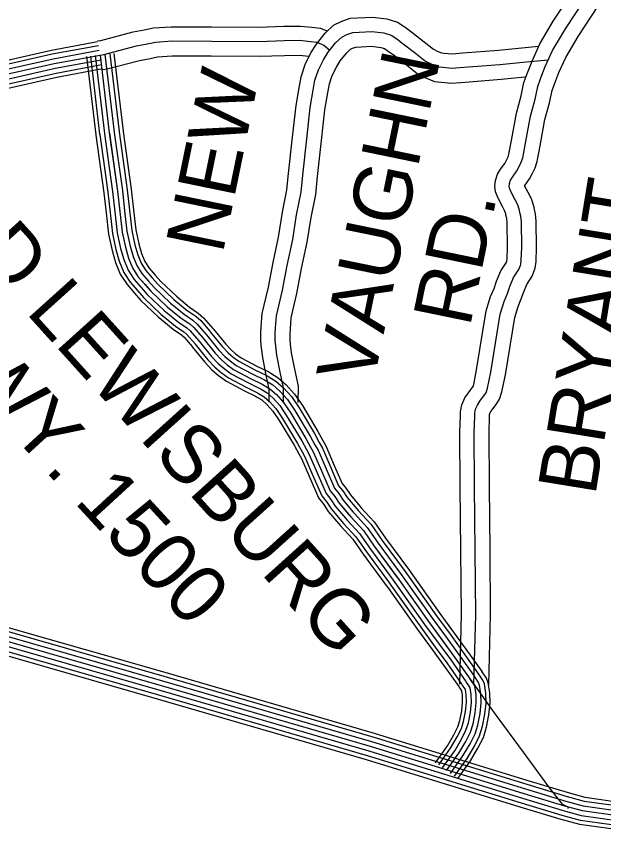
# Model space of a CAD drawing. Extents: x 1551132 to 1791609, y 378168 to 563823.
# Drawn here: x 1682181 to 1685909, y 437580 to 442743 of the extents above; entities that cross this region are included whole.
import ezdxf

# ---------------------------------------------------------------- set-up
doc = ezdxf.new("R2010")
doc.units = 0
for name, color, linetype in [('DESIGN - ROW - Right-of-Way and Easement Labels', 7, 'Continuous'), ('SURVEY - CENTERLINE - Preliminary Text', 7, 'Continuous'), ('SURVEY - PROPERTY - Owners', 7, 'Continuous'), ('SURVEY - TRANSPORTATION - Roads', 7, 'Continuous')]:
    doc.layers.add(name, color=color, linetype=linetype)

msp = doc.modelspace()

# ---------------------------------------------------------------- linework, layer by layer
at = {"layer": 'SURVEY - CENTERLINE - Preliminary Text'}
for points in [[(1681622.025, 439012.586), (1682099.83, 438872.182), (1683124.214, 438579.092), (1684451.083, 438193.607), (1685427.977, 437892.65), (1685684.321, 437815.24), (1685789.718, 437786.239), (1686023.229, 437753.505), (1686441.986, 437702.812), (1687049.722, 437632.735), (1687947.351, 437524.691), (1688790.781, 437427.056), (1689660.927, 437327.162), (1690457.1, 437225.726), (1691150.425, 437137.108), (1691735.637, 437067.231), (1692227.308, 437010.672)], [(1681606.675, 438959.026), (1682084.314, 438818.672), (1683108.781, 438525.549), (1684435.117, 438140.231), (1685411.719, 437839.357), (1685668.871, 437761.697), (1685778.418, 437731.562), (1686016.013, 437698.253), (1686435.453, 437647.477), (1687043.197, 437577.392), (1687940.818, 437469.357), (1688784.398, 437371.704), (1689654.227, 437271.844), (1690450.05, 437170.458), (1691143.592, 437081.806), (1691729.153, 437011.896), (1692220.509, 436955.37)], [(1681615.192, 438988.835), (1682092.947, 438848.448), (1683117.364, 438555.341), (1684444, 438169.932), (1685420.768, 437869.008), (1685677.471, 437791.489), (1685784.71, 437761.98), (1686020.029, 437728.996), (1686439.086, 437678.27), (1687046.83, 437608.185), (1687944.451, 437500.149), (1688787.948, 437402.497), (1689657.952, 437302.62), (1690453.975, 437201.209), (1691147.4, 437112.574), (1691732.762, 437042.681), (1692224.275, 436986.138)], [(1681598.117, 438929.225), (1682075.681, 438788.897), (1683100.19, 438495.764), (1684426.225, 438110.53), (1685402.677, 437809.706), (1685660.279, 437731.912), (1685772.127, 437701.137), (1686011.996, 437667.511), (1686431.811, 437616.693), (1687039.572, 437546.608), (1687937.184, 437438.572), (1688780.848, 437340.904), (1689650.502, 437241.068), (1690446.125, 437139.708), (1691139.792, 437051.039), (1691725.545, 436981.104), (1692216.717, 436924.594)], [(1681581.017, 438869.624), (1682058.414, 438729.345), (1683083.015, 438436.188), (1684408.451, 438051.128), (1685384.586, 437750.404), (1685643.088, 437672.336), (1685759.544, 437640.293), (1686003.963, 437606.026), (1686424.536, 437555.116), (1687032.314, 437485.032), (1687929.918, 437376.996), (1688773.748, 437279.31), (1689643.052, 437179.517), (1690438.275, 437078.206), (1691132.184, 436989.504), (1691718.329, 436919.527), (1692209.192, 436863.059)], [(1681589.559, 438899.433), (1682067.048, 438759.121), (1683091.598, 438465.98), (1684417.334, 438080.829), (1685393.636, 437780.055), (1685651.688, 437702.128), (1685765.835, 437670.711), (1686007.98, 437636.768), (1686428.17, 437585.909), (1687035.947, 437515.824), (1687933.551, 437407.788), (1688777.298, 437310.103), (1689646.777, 437210.292), (1690442.2, 437108.957), (1691135.992, 437020.271), (1691721.937, 436950.311), (1692212.95, 436893.827)], [(1681573.909, 438844.915), (1682051.256, 438704.644), (1683075.89, 438411.479), (1684401.076, 438026.494), (1685377.086, 437725.804), (1685635.963, 437647.627), (1685754.327, 437615.051), (1686000.638, 437580.525), (1686421.52, 437529.582), (1687029.306, 437459.489), (1687926.901, 437351.462), (1688770.806, 437253.76), (1689639.961, 437153.983), (1690435.026, 437052.697), (1691129.034, 436963.978), (1691715.337, 436893.985), (1692206.051, 436837.525)], [(1682075.681, 438788.897), (1683100.19, 438495.764), (1684426.225, 438110.53), (1685402.677, 437809.706), (1685660.279, 437731.912), (1685772.127, 437701.137), (1686011.996, 437667.511), (1686431.811, 437616.693), (1687039.572, 437546.608), (1687937.184, 437438.572), (1688780.848, 437340.904), (1689650.502, 437241.068), (1690446.125, 437139.708)]]:
    msp.add_lwpolyline(points, dxfattribs=at)
at = {"layer": 'SURVEY - PROPERTY - Owners'}
for points in [[(1684994.912, 438504.416), (1685005.812, 438945.419), (1685002.396, 439352.429), (1684998.929, 439757.04), (1684996.78, 440102.966), (1684999.379, 440208.777), (1685000.488, 440233.678), (1685007.696, 440277.32), (1685028.004, 440320.763), (1685049.803, 440352.547), (1685078.753, 440391.74), (1685079.836, 440393.365), (1685083.886, 440405.982), (1685102.502, 440499.476), (1685163.426, 440873.928), (1685191.442, 440963.697), (1685212.742, 441015.323), (1685229.166, 441060.924), (1685255.982, 441127.018), (1685289.64, 441177.286), (1685293.548, 441188.003), (1685295.265, 441201.27), (1685297.948, 441276.88), (1685295.848, 441432.984), (1685293.248, 441459.118), (1685288.09, 441480.802), (1685286.757, 441489.386), (1685279.974, 441510.553), (1685266.141, 441535.837), (1685238.2, 441588.921), (1685222.433, 441628.022), (1685217.517, 441665.532), (1685222.358, 441700.983), (1685234.75, 441740.967), (1685254.499, 441771.935), (1685280.482, 441808.211), (1685289.207, 441825.178), (1685301.49, 441850.595), (1685306.956, 441867.004), (1685322.906, 441954.839), (1685355.53, 442128.461), (1685384.946, 442237.022), (1685402.804, 442323.416), (1685425.912, 442383.759), (1685453.803, 442458.444), (1685504.252, 442567.106), (1685589.15, 442711.968), (1685716.306, 442906.181)], [(1685085.593, 438502.174), (1685096.527, 438944.677), (1685093.102, 439353.196), (1685089.635, 439757.707), (1685087.494, 440102.132), (1685090.036, 440205.652), (1685090.861, 440224.236), (1685095.152, 440250.211), (1685107.019, 440275.595), (1685123.71, 440299.929), (1685152.968, 440339.547), (1685162.317, 440353.522), (1685171.834, 440383.198), (1685191.775, 440483.326), (1685251.924, 440853.027), (1685276.823, 440932.821), (1685297.381, 440982.631), (1685313.898, 441028.49), (1685336.53, 441084.283), (1685371.113, 441135.926), (1685382.213, 441166.394), (1685385.763, 441193.82), (1685388.679, 441275.88), (1685386.496, 441438.093), (1685382.904, 441474.177), (1685377.171, 441498.277), (1685375.305, 441510.311), (1685363.705, 441546.495), (1685346.064, 441578.738), (1685320.606, 441627.106), (1685310.873, 441651.248), (1685309.031, 441665.29), (1685311.215, 441681.282), (1685317.781, 441702.466), (1685329.664, 441721.1), (1685358.105, 441760.809), (1685370.38, 441784.685), (1685385.705, 441816.377), (1685395.054, 441844.462), (1685412.104, 441938.364), (1685444.012, 442108.185), (1685473.219, 442215.955), (1685490.144, 442297.848), (1685510.752, 442351.667), (1685537.551, 442423.427), (1685584.7, 442524.979), (1685666.265, 442664.158), (1685792.446, 442856.872)], [(1685179.858, 438499.849), (1685190.824, 438943.911), (1685187.391, 439353.996), (1685183.925, 439758.407), (1685181.792, 440101.266), (1685184.275, 440202.402), (1685184.808, 440214.427), (1685186.067, 440222.036), (1685189.158, 440228.644), (1685200.533, 440245.236), (1685230.116, 440285.287), (1685248.057, 440312.105), (1685263.257, 440359.514), (1685284.573, 440466.542), (1685343.922, 440831.302), (1685365.58, 440900.729), (1685385.362, 440948.646), (1685401.97, 440994.781), (1685420.262, 441039.866), (1685455.803, 441092.934), (1685474.377, 441143.927), (1685479.835, 441186.078), (1685482.994, 441274.838), (1685480.719, 441443.409), (1685476.102, 441489.827), (1685469.769, 441516.445), (1685467.344, 441532.062), (1685450.745, 441583.855), (1685429.145, 441623.331), (1685406.537, 441666.282), (1685407.796, 441668.257), (1685438.795, 441711.533), (1685454.761, 441742.592), (1685473.244, 441780.81), (1685486.627, 441821.028), (1685504.827, 441921.23), (1685535.993, 442087.11), (1685564.976, 442194.062), (1685580.934, 442271.273), (1685598.941, 442318.307), (1685624.608, 442387.026), (1685668.323, 442481.187), (1685746.43, 442614.465), (1685871.594, 442805.62)], [(1683784.941, 440293.845), (1683785.716, 440375.872), (1683766.7, 440465.375), (1683745.201, 440577.478), (1683737.376, 440639.388), (1683733.093, 440679.689), (1683733.726, 440732.282), (1683735.851, 440770.799), (1683741.634, 440855.543), (1683780.675, 441022.523), (1683810.333, 441179.71), (1683845.815, 441341.831), (1683869.498, 441499.168), (1683898.689, 441640.939), (1683909.456, 441744.575), (1683934.072, 441974.923), (1683956.63, 442175.895), (1683976.288, 442288.214), (1683988.204, 442359.308), (1684015.145, 442437.276), (1684050.536, 442510.67), (1684086.36, 442566.613), (1684140.117, 442635.148), (1684194.791, 442685.95), (1684241.615, 442710.25), (1684299.497, 442730.526), (1684440.894, 442737.851), (1684532.667, 442727.068), (1684600.173, 442706.209), (1684648.181, 442672.708), (1684691.388, 442641.04), (1684770.286, 442580.872), (1684827.751, 442534.838), (1684851.717, 442522.254), (1684879, 442510.87), (1684896.208, 442509.52), (1684946.382, 442503.712), (1685013.805, 442510.004), (1685241.567, 442527.246), (1685431.554, 442546.963), (1685495.044, 442552.122)], [(1682696.535, 442586.03), (1682716.426, 442589.713), (1682922.688, 442643.206), (1682992.936, 442656.807), (1683052.626, 442669.332), (1683164.265, 442676.749), (1683419.534, 442675.724), (1683719.719, 442674.107), (1683878.399, 442679.899), (1683985.421, 442681.041), (1684056.669, 442673.691), (1684112.151, 442667.732), (1684152.117, 442650.807)], [(1683875.648, 440292.987), (1683876.514, 440384.981), (1683855.615, 440483.342), (1683834.832, 440591.72), (1683827.482, 440649.871), (1683823.857, 440683.955), (1683824.399, 440729.232), (1683826.391, 440765.208), (1683831.632, 440842.043), (1683869.448, 441003.78), (1683899.222, 441161.601), (1683935.063, 441325.364), (1683958.83, 441483.26), (1683988.446, 441627.072), (1683999.662, 441735.066), (1684024.237, 441965.039), (1684046.461, 442163.003), (1684065.694, 442272.897), (1684076.411, 442336.84), (1684099.152, 442402.642), (1684129.868, 442466.352), (1684160.409, 442514.037), (1684207.083, 442573.547), (1684247.507, 442611.106), (1684277.681, 442626.765), (1684317.197, 442640.607), (1684437.927, 442646.865), (1684513.834, 442637.949), (1684559.874, 442623.723), (1684595.407, 442598.923), (1684637.072, 442568.388), (1684714.421, 442509.395), (1684777.861, 442458.577), (1684813.102, 442440.077), (1684857.451, 442421.576), (1684887.433, 442419.218), (1684945.365, 442412.51), (1685021.447, 442419.61), (1685249.675, 442436.894), (1685439.912, 442456.636), (1685557.401, 442466.186)], [(1682713.051, 442496.836), (1682736.092, 442501.102), (1682942.712, 442554.687), (1683010.869, 442567.888), (1683065.009, 442579.246), (1683167.09, 442586.03), (1683419.109, 442585.013), (1683721.127, 442583.388), (1683880.54, 442589.205), (1683981.238, 442590.28), (1684047.17, 442583.48), (1684089.127, 442578.972), (1684132.926, 442560.421), (1684170.967, 442527.504)], [(1683969.929, 440292.095), (1683970.895, 440394.448), (1683948.038, 440502.026), (1683927.996, 440606.528), (1683921.147, 440660.772), (1683918.205, 440688.397), (1683918.655, 440726.057), (1683920.505, 440759.391), (1683925.18, 440828.009), (1683961.729, 440984.297), (1683991.62, 441142.776), (1684027.836, 441308.247), (1684051.694, 441466.718), (1684081.743, 441612.655), (1684093.435, 441725.183), (1684117.968, 441954.772), (1684139.842, 442149.602), (1684158.634, 442256.972), (1684168.1, 442313.482), (1684186.475, 442366.641), (1684212.332, 442420.284), (1684237.382, 442459.385), (1684276.698, 442509.512), (1684302.305, 442533.312), (1684315.172, 442539.988), (1684335.596, 442547.138), (1684434.844, 442552.288), (1684494.251, 442545.304), (1684517.975, 442537.979), (1684540.55, 442522.221), (1684580.607, 442492.861), (1684656.347, 442435.102), (1684725.995, 442379.309), (1684772.961, 442354.65), (1684835.043, 442328.757), (1684878.308, 442325.349), (1684944.315, 442317.707), (1685029.388, 442325.649), (1685258.099, 442342.966), (1685407.513, 442358.467)], [(1682730.217, 442404.117), (1682756.533, 442408.992), (1682963.528, 442462.677), (1683029.51, 442475.452), (1683077.876, 442485.602), (1683170.032, 442491.719), (1683418.668, 442490.719), (1683722.594, 442489.086), (1683882.765, 442494.928), (1683976.888, 442495.936), (1684037.295, 442489.703), (1684039.795, 442489.436)]]:
    msp.add_lwpolyline(points, dxfattribs=at)
at = {"layer": 'SURVEY - TRANSPORTATION - Roads'}
for points in [[(1681555.045, 442340.331), (1681627.601, 442353.206), (1681820.605, 442390.241), (1682001.876, 442437.775), (1682404.025, 442527.786), (1682697.26, 442582.105)], [(1681559.361, 442315.997), (1681632.093, 442328.897), (1681826.08, 442366.123), (1682007.709, 442413.75), (1682408.975, 442503.561), (1682701.76, 442557.804)], [(1681564.778, 442285.471), (1681637.718, 442298.413), (1681832.938, 442335.873), (1682015.034, 442383.616), (1682415.191, 442473.185), (1682707.401, 442527.32)], [(1681570.194, 442254.945), (1681643.351, 442267.929), (1681839.796, 442305.622), (1682022.35, 442353.49), (1682421.399, 442442.809), (1682713.051, 442496.836)], [(1681570.194, 442254.945), (1681643.351, 442267.929), (1681839.796, 442305.622), (1682022.35, 442353.49), (1682421.399, 442442.809), (1682713.051, 442496.836)], [(1681575.611, 442224.42), (1681648.984, 442237.445), (1681846.654, 442275.371), (1682029.667, 442323.364), (1682427.608, 442412.433), (1682718.701, 442466.352)], [(1682626.936, 442486.685), (1682685.301, 441991.314), (1682685.768, 441988.056)], [(1682651.477, 442489.577), (1682709.817, 441994.498), (1682710.234, 441991.539)], [(1682682.268, 442493.211), (1682740.558, 441998.498), (1682740.925, 441995.906)], [(1682713.051, 442496.836), (1682771.299, 442002.498), (1682823.248, 441633.68), (1682852.397, 441373.19), (1682873.338, 441276.887), (1682892.579, 441208.627), (1682917.87, 441146.3), (1682953.245, 441091.866), (1683034.151, 440998.888), (1683138.965, 440899.627), (1683228.08, 440826.567), (1683281.628, 440789.933), (1683307.361, 440767.624), (1683364.576, 440700.931), (1683443.441, 440603.97), (1683482.94, 440561.494), (1683518.573, 440531.068), (1683560.205, 440500.567), (1683667.469, 440443.307), (1683741.009, 440408.448), (1683790.625, 440377.864), (1683832.19, 440341.363), (1683877.589, 440290.82), (1683922.821, 440224.26), (1684018.977, 440063.064), (1684067.968, 439974.454), (1684118.65, 439857.801), (1684173.224, 439731.097), (1684202.798, 439694.738), (1684230.306, 439652.404), (1684303.287, 439565.51), (1684384.26, 439478.532), (1684453.117, 439379.688), (1684608.663, 439167.783), (1684797.575, 438901.459), (1684962.955, 438675.437), (1685212.865, 438322.369), (1685397.961, 438072.096), (1685559.407, 437852.124), (1685610.614, 437783.497), (1685646.138, 437743.063), (1685682.337, 437725.846), (1685681.787, 437714.637)], [(1682713.051, 442496.836), (1682771.299, 442002.498), (1682771.616, 442000.273)], [(1682743.834, 442500.461), (1682802.04, 442006.498), (1682802.307, 442004.639)], [(1682774.624, 442504.094), (1682832.781, 442010.498), (1682832.998, 442009.006)], [(1682800.166, 442507.103), (1682858.289, 442013.815), (1682858.456, 442012.631)], [(1681581.027, 442193.894), (1681654.609, 442206.961), (1681853.513, 442245.12), (1682036.992, 442293.23), (1682433.824, 442382.058), (1682724.342, 442435.867)], [(1681585.519, 442168.577), (1681659.275, 442181.669), (1681859.204, 442220.028), (1682043.058, 442268.238), (1682438.974, 442356.857), (1682729.025, 442410.583)], [(1682802.307, 442004.614), (1682854.006, 441637.563), (1682868.488, 441508.152)], [(1682832.998, 442008.94), (1682884.763, 441641.455), (1682899.296, 441511.593)], [(1682858.464, 442012.523), (1682910.279, 441644.68), (1682924.854, 441514.46)], [(1682685.743, 441988.189), (1682737.208, 441622.804), (1682751.508, 441495.059)], [(1682710.217, 441991.639), (1682761.733, 441625.905), (1682776.066, 441497.81)], [(1682740.908, 441995.964), (1682792.49, 441629.796), (1682806.873, 441501.251)], [(1682771.608, 442000.289), (1682823.248, 441633.68), (1682837.681, 441504.701)], [(1682751.508, 441495.076), (1682766.716, 441359.114), (1682789.165, 441255.887), (1682810.423, 441180.476), (1682840.639, 441105.999), (1682883.846, 441039.514), (1682931.162, 440985.146)], [(1682776.066, 441497.826), (1682791.14, 441363.131), (1682813.156, 441261.878), (1682833.839, 441188.493), (1682862.655, 441117.491), (1682903.629, 441054.44), (1682949.811, 441001.372)], [(1682806.873, 441501.268), (1682821.764, 441368.156), (1682843.247, 441269.379), (1682863.205, 441198.56), (1682890.263, 441131.892), (1682928.437, 441073.149), (1682973.194, 441021.722)], [(1682837.681, 441504.718), (1682852.397, 441373.19), (1682873.338, 441276.887), (1682892.579, 441208.627), (1682917.87, 441146.3), (1682953.245, 441091.866), (1682996.577, 441042.073)], [(1682868.488, 441508.168), (1682883.03, 441378.223), (1682903.429, 441284.396), (1682921.954, 441218.694), (1682945.478, 441160.709), (1682978.052, 441110.583), (1683019.96, 441062.423)], [(1682899.296, 441511.61), (1682913.654, 441383.248), (1682933.52, 441291.896), (1682951.32, 441228.761), (1682973.086, 441175.11), (1683002.86, 441129.292), (1683043.342, 441082.774)], [(1682924.854, 441514.468), (1682939.07, 441387.423), (1682958.486, 441298.129), (1682975.686, 441237.103), (1682995.994, 441187.06), (1683023.443, 441144.817), (1683062.742, 441099.658)], [(1683043.326, 441082.782), (1683078.95, 441041.848), (1683179.989, 440946.17), (1683265.304, 440876.219), (1683319.561, 440839.101), (1683351.435, 440811.475), (1683409.242, 440744.09)], [(1683062.725, 441099.666), (1683097.533, 441059.673), (1683196.997, 440965.479), (1683280.745, 440896.819), (1683335.294, 440859.501), (1683369.71, 440829.659), (1683428.767, 440760.832)], [(1682973.177, 441021.731), (1683011.751, 440977.404), (1683118.457, 440876.352), (1683209.463, 440801.742), (1683262.662, 440765.349), (1683285.328, 440745.698), (1683338.669, 440683.53)], [(1682996.56, 441042.081), (1683034.151, 440998.888), (1683138.965, 440899.627), (1683228.08, 440826.567), (1683281.628, 440789.933), (1683307.361, 440767.624), (1683362.193, 440703.714)], [(1683019.943, 441062.432), (1683056.55, 441020.372), (1683159.473, 440922.903), (1683246.696, 440851.393), (1683300.595, 440814.517), (1683329.394, 440789.55), (1683385.718, 440723.898)], [(1682931.153, 440985.146), (1682971.486, 440938.803), (1683081.591, 440834.526), (1683176.014, 440757.115), (1683228.571, 440721.156), (1683245.721, 440706.297), (1683296.386, 440647.246)], [(1682949.795, 441001.38), (1682989.352, 440955.929), (1683097.941, 440853.085), (1683190.856, 440776.916), (1683243.696, 440740.765), (1683263.287, 440723.773), (1683315.144, 440663.338)], [(1683385.684, 440723.931), (1683388.359, 440720.823), (1683466.841, 440624.329), (1683504.423, 440583.911), (1683537.822, 440555.394), (1683576.746, 440526.876), (1683681.419, 440471.008), (1683755.825, 440435.732), (1683767.4, 440428.599)], [(1683409.192, 440744.14), (1683412.142, 440740.707), (1683490.24, 440644.688), (1683525.914, 440606.328), (1683557.072, 440579.719), (1683593.288, 440553.185), (1683695.36, 440498.701), (1683770.642, 440463.016), (1683783.666, 440454.983)], [(1683428.692, 440760.907), (1683431.867, 440757.207), (1683509.656, 440661.58), (1683543.739, 440624.929), (1683573.046, 440599.903), (1683607.012, 440575.011), (1683706.927, 440521.676), (1683782.933, 440485.65), (1683797.166, 440476.875)], [(1683315.161, 440663.305), (1683317.011, 440661.155), (1683396.642, 440563.252), (1683439.966, 440516.659), (1683480.074, 440482.417), (1683527.122, 440447.949), (1683639.578, 440387.914), (1683711.376, 440353.88), (1683718.601, 440349.43)], [(1683338.669, 440683.514), (1683340.794, 440681.038), (1683420.042, 440583.611), (1683461.457, 440539.076), (1683499.323, 440506.742), (1683543.664, 440474.258), (1683653.519, 440415.607), (1683726.193, 440381.164), (1683734.868, 440375.814)], [(1683362.176, 440703.722), (1683364.576, 440700.931), (1683443.441, 440603.97), (1683482.94, 440561.494), (1683518.573, 440531.068), (1683560.205, 440500.567), (1683667.469, 440443.307), (1683741.009, 440408.448), (1683751.134, 440402.206)], [(1683296.42, 440647.188), (1683298.053, 440645.296), (1683377.984, 440547.018), (1683422.842, 440498.784), (1683464.724, 440463.024), (1683513.931, 440426.965), (1683628.462, 440365.83), (1683699.56, 440332.129), (1683705.627, 440328.388)], [(1683783.65, 440454.999), (1683827.607, 440427.907), (1683875.856, 440385.531), (1683926.513, 440329.138), (1683975.129, 440257.594), (1684072.743, 440093.957), (1684103.317, 440038.664)], [(1683797.141, 440476.892), (1683842.94, 440448.658), (1683893.972, 440403.848), (1683946.804, 440345.03), (1683996.828, 440271.42), (1684095.042, 440106.774), (1684125.817, 440051.114)], [(1683751.117, 440402.215), (1683790.625, 440377.864), (1683832.19, 440341.363), (1683877.589, 440290.82), (1683922.821, 440224.26), (1684018.977, 440063.064), (1684049.06, 440008.663)], [(1683767.383, 440428.607), (1683809.116, 440402.881), (1683854.023, 440363.447), (1683902.047, 440309.979), (1683948.971, 440240.927), (1684045.86, 440078.515), (1684076.184, 440023.663)], [(1683718.585, 440349.43), (1683753.642, 440327.821), (1683788.525, 440297.195), (1683828.665, 440252.502), (1683870.514, 440190.926), (1683965.212, 440032.172), (1683994.803, 439978.662)], [(1683734.851, 440375.822), (1683772.133, 440352.847), (1683810.357, 440319.279), (1683853.131, 440271.661), (1683896.672, 440207.593), (1683992.095, 440047.614), (1684021.936, 439993.662)], [(1683705.618, 440328.388), (1683738.901, 440307.879), (1683771.117, 440279.595), (1683809.166, 440237.227), (1683849.665, 440177.634), (1683943.779, 440019.855), (1683973.178, 439966.695)], [(1684125.817, 440051.114), (1684146.749, 440013.238), (1684199.156, 439892.627), (1684248.964, 439776.99), (1684273.796, 439746.456), (1684300.929, 439704.705), (1684360.761, 439633.47)], [(1684021.919, 439993.671), (1684040.127, 439960.745), (1684090.201, 439845.492), (1684146.458, 439714.88), (1684177.707, 439676.463), (1684205.348, 439633.92), (1684269.863, 439557.109)], [(1684049.052, 440008.671), (1684067.968, 439974.454), (1684118.65, 439857.801), (1684173.224, 439731.097), (1684202.798, 439694.738), (1684230.306, 439652.404), (1684293.596, 439577.052)], [(1684076.184, 440023.672), (1684095.809, 439988.162), (1684147.099, 439870.109), (1684199.99, 439747.314), (1684227.889, 439713.014), (1684255.263, 439670.887), (1684317.329, 439596.994)], [(1684103.309, 440038.672), (1684123.658, 440001.871), (1684175.549, 439882.418), (1684226.756, 439763.54), (1684252.98, 439731.297), (1684280.221, 439689.371), (1684341.07, 439616.928)], [(1683973.162, 439966.712), (1683990.078, 439936.111), (1684039.06, 439823.366), (1684098.35, 439685.721), (1684132.608, 439643.603), (1684160.491, 439600.694), (1684227.197, 439521.275)], [(1683994.795, 439978.67), (1684012.278, 439947.036), (1684061.751, 439833.183), (1684119.692, 439698.655), (1684152.616, 439658.179), (1684180.39, 439615.436), (1684246.122, 439537.176)], [(1684360.753, 439633.47), (1684369.011, 439623.645), (1684452.684, 439533.767), (1684524.465, 439430.723), (1684669.162, 439233.593)], [(1684293.587, 439577.06), (1684303.287, 439565.51), (1684384.26, 439478.532), (1684453.117, 439379.688), (1684598.455, 439181.683)], [(1684317.329, 439596.994), (1684326.512, 439586.052), (1684408.443, 439498.05), (1684478.333, 439397.722), (1684623.446, 439200.025)], [(1684341.061, 439616.936), (1684349.744, 439606.594), (1684432.626, 439517.575), (1684503.549, 439415.756), (1684648.437, 439218.376)], [(1684246.114, 439537.184), (1684256.83, 439524.425), (1684335.895, 439439.49), (1684402.685, 439343.621), (1684548.473, 439144.991)], [(1684269.846, 439557.126), (1684280.063, 439544.968), (1684360.077, 439459.015), (1684427.901, 439361.654), (1684573.464, 439163.341)], [(1684227.181, 439521.292), (1684238.314, 439508.042), (1684316.612, 439423.931), (1684382.577, 439329.237), (1684528.548, 439130.365)], [(1684648.421, 439218.392), (1684658.937, 439204.067), (1684847.882, 438937.702), (1684939.855, 438811.99)], [(1684669.153, 439233.61), (1684679.795, 439219.118), (1684868.749, 438952.736), (1684960.613, 438827.182)], [(1684573.456, 439163.358), (1684583.522, 439149.641), (1684772.426, 438883.334), (1684864.807, 438757.072)], [(1684598.447, 439181.7), (1684608.663, 439167.783), (1684797.575, 438901.459), (1684889.823, 438775.381)], [(1684623.438, 439200.042), (1684633.804, 439185.925), (1684822.725, 438919.585), (1684914.839, 438793.69)], [(1684528.548, 439130.382), (1684538.348, 439117.031), (1684727.219, 438850.766), (1684819.841, 438724.171)], [(1684548.473, 439145.007), (1684558.389, 439131.498), (1684747.268, 438865.217), (1684839.791, 438738.772)], [(1684939.847, 438812.007), (1685013.278, 438711.654), (1685114.993, 438567.959)], [(1684960.605, 438827.199), (1685034.153, 438726.68), (1685137.092, 438581.234)], [(1684864.799, 438757.089), (1684937.797, 438657.328), (1685034.453, 438520.766)], [(1684889.815, 438775.398), (1684962.955, 438675.437), (1685061.294, 438536.508)], [(1684914.831, 438793.706), (1684988.112, 438693.546), (1685088.668, 438551.475)], [(1684819.833, 438724.188), (1684892.573, 438624.777), (1684989.204, 438488.265)], [(1684839.783, 438738.788), (1684912.631, 438639.219), (1685009.312, 438502.632)], [(1684937.522, 437937.259), (1685015.553, 438048.062), (1685061.152, 438125.431), (1685092.385, 438187.599), (1685110.184, 438244.234), (1685124.009, 438317.827), (1685131.034, 438385.113), (1685129.376, 438443.114), (1685121.526, 438497.366), (1685114.276, 438513.841), (1685094.285, 438544.058), (1685087.568, 438553.725)], [(1684962.871, 437919.409), (1685041.619, 438031.237), (1685088.385, 438110.58), (1685121.209, 438175.915), (1685140.309, 438236.692), (1685154.708, 438313.344), (1685162.075, 438383.946), (1685160.317, 438445.789), (1685151.6, 438505.982), (1685141.592, 438528.741), (1685119.943, 438561.467), (1685113.009, 438571.426)], [(1684983.895, 437904.6), (1685063.252, 438017.286), (1685110.976, 438098.263), (1685145.117, 438166.224), (1685165.3, 438230.442), (1685180.183, 438309.636), (1685187.833, 438382.971), (1685185.974, 438448.006), (1685176.55, 438513.133), (1685164.25, 438541.108), (1685141.225, 438575.909), (1685134.126, 438586.11)], [(1684861.49, 437990.81), (1684937.355, 438098.538), (1684979.454, 438169.965), (1685005.912, 438222.65), (1685019.811, 438266.843), (1685031.911, 438331.261), (1685037.894, 438388.629), (1685036.569, 438435.106), (1685031.453, 438470.49), (1685017.328, 438491.832), (1685011.228, 438500.607)], [(1684886.839, 437972.96), (1684963.421, 438081.713), (1685006.687, 438155.115), (1685034.736, 438210.966), (1685049.936, 438259.301), (1685062.61, 438326.778), (1685068.935, 438387.463), (1685067.51, 438437.781), (1685061.377, 438480.132), (1685059.661, 438484.04), (1685042.986, 438509.241), (1685036.669, 438518.308)], [(1684912.18, 437955.11), (1684989.487, 438064.887), (1685033.919, 438140.273), (1685063.56, 438199.283), (1685080.06, 438251.767), (1685093.31, 438322.303), (1685099.985, 438386.288), (1685098.443, 438440.447), (1685091.452, 438488.749), (1685086.968, 438498.941), (1685068.635, 438526.65), (1685062.119, 438536.016)], [(1684912.18, 437955.11), (1684989.487, 438064.887), (1685033.919, 438140.273), (1685063.56, 438199.283), (1685080.06, 438251.767), (1685093.31, 438322.303), (1685099.985, 438386.288), (1685098.443, 438440.447), (1685091.452, 438488.749), (1685086.968, 438498.941), (1685068.635, 438526.65), (1685062.119, 438536.016)], [(1684841.282, 438005.044), (1684916.564, 438111.947), (1684957.738, 438181.799), (1684982.937, 438231.958), (1684995.787, 438272.851), (1685007.428, 438334.828), (1685013.145, 438389.571), (1685011.903, 438432.98), (1685007.778, 438461.473), (1684996.879, 438477.957), (1684990.937, 438486.49)]]:
    msp.add_lwpolyline(points, dxfattribs=at)

# ---------------------------------------------------------------- texts
at = {"layer": 'DESIGN - ROW - Right-of-Way and Easement Labels'}
for s, height, rotation, p in [('VAUGHN', 370.009, 78.365056, (1684445.344, 440398.493)), ('NEW', 370.009, 78.365192, (1683489.99, 441227.878)), ('OLD LEWISBURG', 370.00127, 312.042469, (1681462.155, 441721.831)), ('BRYANT', 370.0093, 80.758583, (1685854.752, 439693.058)), ('RD.', 370.009, 78.365056, (1685059.146, 440763.503)), ('HWY. 1500', 370.0011, 312.569039, (1681575.927, 440713.188))]:
    msp.add_text(s, height=height, rotation=rotation, dxfattribs=at).set_placement(p)

doc.saveas('drawing.dxf')
